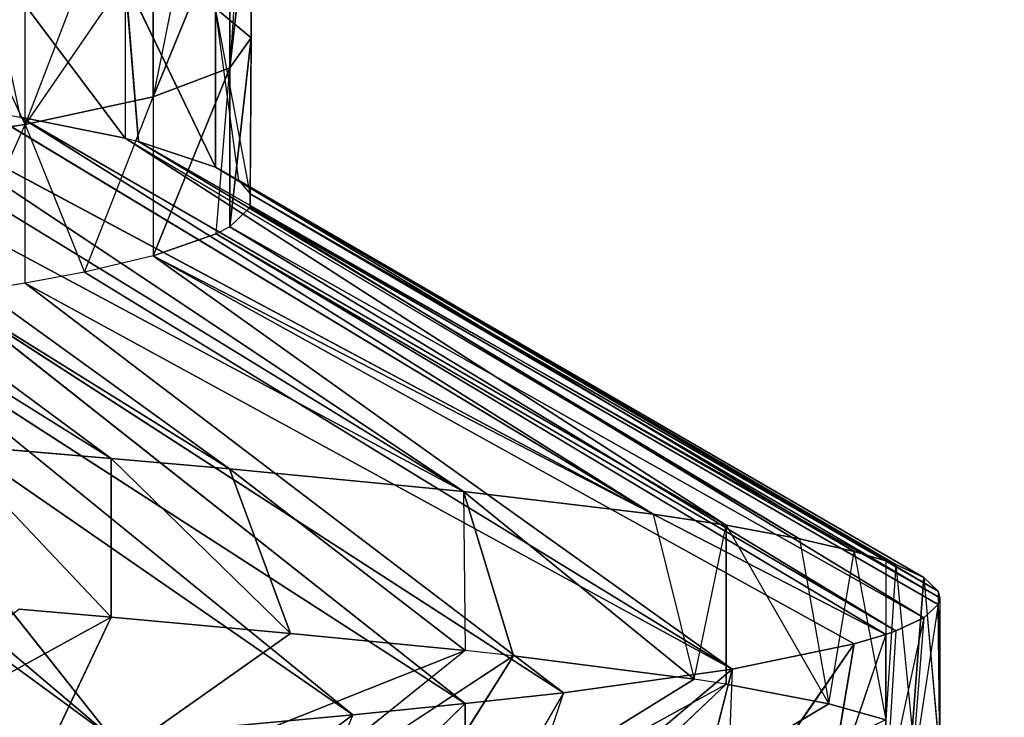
# Model space of a CAD drawing. Extents: x 186 to 416, y 0 to 124.
# Tile 297 of 656: x 247.121 to 247.663, y 120.259 to 120.643. Entities that reach past the tile are written whole.
import ezdxf

# ---------------------------------------------------------------- set-up
doc = ezdxf.new("R2010")
doc.units = 0
doc.header["$LTSCALE"] = 25.4
doc.layers.get('0').update_dxf_attribs({"color": 13, "linetype": 'CONTINUOUS'})

# ---------------------------------------------------------------- blocks, each defined once
blk = doc.blocks.new('PILLS-I-PLAFON-8266-8272_0')
at = {"color": 250}
for p, q in [((61.79632, 52.07808, 3.79546), (62.09378, 52.31308, 4.01343)), ((61.79632, 52.07808, 3.79546), (62.09378, 52.31308, 4.01343)), ((61.83193, 52.0347, 3.79156), (62.09378, 52.31308, 4.01343)), ((61.83193, 52.0347, 3.79156), (62.09378, 52.31308, 4.01343)), ((61.91073, 51.92588, 3.78245), (62.09378, 52.31308, 4.01343)), ((61.91073, 51.92588, 3.78245), (62.09378, 52.31308, 4.01343)), ((62.22683, 52.13478, 4.0012), (62.09378, 52.31308, 4.10093)), ((62.22683, 52.13478, 4.0012), (62.09378, 52.31308, 4.01343)), ((62.22683, 52.13478, 4.0012), (62.09378, 52.31308, 4.01343)), ((62.22683, 52.13478, 4.0012), (62.18903, 52.1899, 4.09231)), ((62.28875, 52.03464, 3.995), (62.18903, 52.1899, 4.09231)), ((61.91073, 51.92588, 3.78245), (62.22683, 52.13478, 4.0012)), ((61.91073, 51.92588, 3.78245), (62.22683, 52.13478, 4.0012)), ((61.9516, 51.86063, 3.7774), (62.22683, 52.13478, 4.0012)), ((61.9516, 51.86063, 3.7774), (62.22683, 52.13478, 4.0012)), ((62.28875, 52.03464, 3.995), (62.22683, 52.13478, 4.0012)), ((61.9516, 51.86063, 3.7774), (62.28875, 52.03464, 3.995)), ((61.9516, 51.86063, 3.7774), (62.28875, 52.03464, 3.995)), ((62.00416, 51.76443, 3.77025), (62.28875, 52.03464, 3.995)), ((62.00416, 51.76443, 3.77025), (62.28875, 52.03464, 3.995)), ((62.34278, 51.9344, 3.989), (62.28875, 52.03464, 4.0825)), ((62.28875, 52.03464, 3.995), (62.28875, 52.03464, 4.0825)), ((62.34278, 51.9344, 3.989), (62.28875, 52.03464, 3.995)), ((62.43576, 51.71725, 3.97601), (62.31255, 51.9922, 4.07996)), ((62.43576, 51.71725, 3.97601), (62.31255, 51.9922, 4.07996)), ((62.34278, 51.9344, 3.989), (62.31255, 51.9922, 4.07996)), ((62.00416, 51.76443, 3.77025), (62.34278, 51.9344, 3.989)), ((62.00416, 51.76443, 3.77025), (62.34278, 51.9344, 3.989)), ((62.04641, 51.67307, 3.76346), (62.34278, 51.9344, 3.989)), ((62.04641, 51.67307, 3.76346), (62.34278, 51.9344, 3.989)), ((62.43576, 51.71725, 3.97601), (62.34278, 51.9344, 3.989)), ((62.43576, 51.71725, 3.97601), (62.34278, 51.9344, 3.989)), ((62.04641, 51.67307, 3.67596), (61.9516, 51.86063, 3.6899)), ((62.04641, 51.67307, 3.67596), (61.9516, 51.86063, 3.6899)), ((62.43576, 51.71725, 3.97601), (62.4125, 51.7789, 4.0672)), ((62.04641, 51.67307, 3.76346), (62.00416, 51.76443, 3.77025)), ((62.00416, 51.76443, 3.77025), (62.04641, 51.67307, 3.67596)), ((62.04641, 51.67307, 3.67596), (62.00841, 51.7559, 3.59462)), ((62.50293, 51.4855, 3.96214), (62.4324, 51.72658, 4.06407)), ((62.43576, 51.71725, 3.97601), (62.4324, 51.72658, 4.06407)), ((62.50293, 51.4855, 3.96214), (62.4324, 51.72658, 4.06407)), ((62.04641, 51.67307, 3.76346), (62.43576, 51.71725, 3.97601)), ((62.04641, 51.67307, 3.76346), (62.43576, 51.71725, 3.97601)), ((62.07907, 51.58948, 3.75726), (62.43576, 51.71725, 3.97601)), ((62.07907, 51.58948, 3.75726), (62.43576, 51.71725, 3.97601)), ((62.11687, 51.46891, 3.7483), (62.43576, 51.71725, 3.97601)), ((62.11687, 51.46891, 3.7483), (62.43576, 51.71725, 3.97601)), ((62.50293, 51.4855, 3.96214), (62.43576, 51.71725, 3.97601)), ((62.50293, 51.4855, 3.96214), (62.43576, 51.71725, 3.97601)), ((62.04641, 51.67307, 3.76346), (62.04641, 51.67307, 3.67596)), ((62.08263, 51.57946, 3.58151), (62.04641, 51.67307, 3.67596)), ((62.04641, 51.67307, 3.67596), (62.04641, 51.67307, 3.58846)), ((62.07907, 51.58948, 3.75726), (62.04641, 51.67307, 3.76346)), ((62.11687, 51.46891, 3.6608), (62.04641, 51.67307, 3.67596)), ((62.04641, 51.67307, 3.67596), (62.07907, 51.58948, 3.75726)), ((62.11687, 51.46891, 3.5733), (62.04641, 51.67307, 3.67596)), ((62.11687, 51.46891, 3.6608), (62.04641, 51.67307, 3.67596)), ((62.11687, 51.46891, 3.7483), (62.07907, 51.58948, 3.75726)), ((62.07907, 51.58948, 3.75726), (62.11687, 51.46891, 3.6608)), ((62.52037, 51.39825, 3.95692), (62.48742, 51.5497, 4.05348)), ((62.50293, 51.4855, 3.96214), (62.48742, 51.5497, 4.05348)), ((62.11687, 51.46891, 3.7483), (62.50293, 51.4855, 3.96214)), ((62.11687, 51.46891, 3.7483), (62.50293, 51.4855, 3.96214)), ((62.52037, 51.39825, 3.95692), (62.50293, 51.4855, 3.96214)), ((62.15165, 51.30615, 3.73622), (62.11687, 51.46891, 3.7483)), ((62.11687, 51.46891, 3.7483), (62.52037, 51.39825, 3.95692)), ((62.11687, 51.46891, 3.7483), (62.52037, 51.39825, 3.95692)), ((62.15165, 51.30615, 3.73622), (62.11687, 51.46891, 3.7483)), ((62.15916, 51.25305, 3.64478), (62.11687, 51.46891, 3.7483)), ((62.15916, 51.25305, 3.55728), (62.11687, 51.46891, 3.6608)), ((62.11687, 51.46891, 3.6608), (62.15916, 51.25305, 3.64478)), ((62.11687, 51.46891, 3.6608), (62.15916, 51.25305, 3.64478)), ((62.11687, 51.46891, 3.6608), (62.11687, 51.46891, 3.7483)), ((62.15916, 51.25305, 3.64478), (62.11687, 51.46891, 3.7483)), ((62.1357, 51.39134, 3.56754), (62.11687, 51.46891, 3.6608)), ((62.15916, 51.25305, 3.55728), (62.11687, 51.46891, 3.6608)), ((62.11687, 51.46891, 3.5733), (62.11687, 51.46891, 3.6608)), ((62.15165, 51.30615, 3.73622), (62.52037, 51.39825, 3.95692)), ((62.15165, 51.30615, 3.73622), (62.52037, 51.39825, 3.95692)), ((62.54127, 51.2439, 3.94769), (62.52037, 51.39825, 4.04442)), ((62.52584, 51.3656, 3.95497), (62.52037, 51.39825, 4.04442)), ((62.52037, 51.39825, 3.95692), (62.52037, 51.39825, 4.04442)), ((62.52584, 51.3656, 3.95497), (62.52037, 51.39825, 3.95692)), ((62.15165, 51.30615, 3.73622), (62.52584, 51.3656, 3.95497)), ((62.15165, 51.30615, 3.73622), (62.52584, 51.3656, 3.95497)), ((62.15916, 51.25305, 3.73228), (62.52584, 51.3656, 3.95497)), ((62.15916, 51.25305, 3.73228), (62.52584, 51.3656, 3.95497)), ((62.54127, 51.2439, 3.94769), (62.52584, 51.3656, 3.95497)), ((62.54127, 51.2439, 3.94769), (62.53397, 51.30918, 4.03909)), ((62.54903, 51.1211, 3.94034), (62.53397, 51.30918, 4.03909)), ((62.15916, 51.25305, 3.73228), (62.15165, 51.30615, 3.73622)), ((62.15165, 51.30615, 3.73622), (62.15916, 51.25305, 3.64478)), ((62.17033, 51.10916, 3.72159), (62.15916, 51.25305, 3.73228)), ((62.15916, 51.25305, 3.73228), (62.54127, 51.2439, 3.94769)), ((62.15916, 51.25305, 3.73228), (62.54127, 51.2439, 3.94769)), ((62.15916, 51.25305, 3.73228), (62.15916, 51.25305, 3.64478)), ((62.15916, 51.25305, 3.73228), (62.17086, 51.03148, 3.62832)), ((62.17086, 51.03148, 3.62832), (62.15916, 51.25305, 3.64478)), ((62.15916, 51.25305, 3.73228), (62.17086, 51.03148, 3.62832)), ((62.17033, 51.10916, 3.72159), (62.15916, 51.25305, 3.73228)), ((62.17086, 51.03148, 3.54082), (62.15916, 51.25305, 3.64478)), ((62.17086, 51.03148, 3.62832), (62.15916, 51.25305, 3.64478)), ((62.17086, 51.03148, 3.54082), (62.15916, 51.25305, 3.64478)), ((62.16523, 51.19547, 3.553), (62.15916, 51.25305, 3.64478)), ((62.15916, 51.25305, 3.55728), (62.15916, 51.25305, 3.64478)), ((62.17033, 51.10916, 3.72159), (62.54127, 51.2439, 3.94769)), ((62.17033, 51.10916, 3.72159), (62.54127, 51.2439, 3.94769)), ((62.54903, 51.1211, 3.94034), (62.54127, 51.2439, 3.94769)), ((62.17033, 51.10916, 3.72159), (62.54903, 51.1211, 3.94034)), ((62.17033, 51.10916, 3.72159), (62.54903, 51.1211, 3.94034)), ((62.54903, 51.1211, 3.94034), (62.55, 51.05964, 4.02416)), ((62.55, 51.05964, 3.93666), (62.54903, 51.1211, 3.94034)), ((62.17033, 51.00993, 3.71422), (62.17033, 51.10916, 3.72159)), ((62.17033, 51.10916, 3.72159), (62.55, 51.05964, 3.93666)), ((62.17033, 51.10916, 3.72159), (62.55, 51.05964, 3.93666)), ((62.17033, 51.10916, 3.72159), (62.17086, 51.03148, 3.62832)), ((62.17033, 51.00993, 3.71422), (62.55, 51.05964, 3.93666)), ((62.17033, 51.00993, 3.71422), (62.55, 51.05964, 3.93666)), ((62.54125, 50.87514, 3.92562), (62.55, 51.05964, 4.02416)), ((62.54902, 50.99794, 3.93297), (62.55, 51.05964, 4.02416)), ((62.54902, 50.99794, 3.93297), (62.55, 51.05964, 3.93666)), ((62.55, 51.05964, 3.93666), (62.55, 51.05964, 4.02416)), ((62.15127, 50.81075, 3.61193), (62.17086, 51.03148, 3.62832)), ((62.15127, 50.81075, 3.61193), (62.17086, 51.03148, 3.62832)), ((62.16984, 50.99635, 3.53821), (62.17086, 51.03148, 3.62832)), ((62.17086, 51.03148, 3.62832), (62.17033, 51.00993, 3.71422)), ((62.17086, 51.03148, 3.54082), (62.17086, 51.03148, 3.62832)), ((62.17033, 51.00993, 3.71422), (62.15127, 50.81075, 3.61193)), ((62.16406, 50.91099, 3.70687), (62.17033, 51.00993, 3.71422)), ((62.17033, 51.00993, 3.71422), (62.54902, 50.99794, 3.93297)), ((62.17033, 51.00993, 3.71422), (62.54902, 50.99794, 3.93297)), ((62.16406, 50.91099, 3.70687), (62.54902, 50.99794, 3.93297)), ((62.16406, 50.91099, 3.70687), (62.54902, 50.99794, 3.93297)), ((62.54125, 50.87514, 3.92562), (62.54902, 50.99794, 3.93297)), ((62.16406, 50.91099, 3.70687), (62.15127, 50.81075, 3.61193)), ((62.15127, 50.81075, 3.69943), (62.16406, 50.91099, 3.70687)), ((62.16406, 50.91099, 3.70687), (62.54125, 50.87514, 3.92562)), ((62.16406, 50.91099, 3.70687), (62.54125, 50.87514, 3.92562)), ((62.15127, 50.81075, 3.69943), (62.54125, 50.87514, 3.92562)), ((62.15127, 50.81075, 3.69943), (62.54125, 50.87514, 3.92562)), ((62.52581, 50.75344, 3.91834), (62.54125, 50.87514, 3.92562)), ((62.54125, 50.87514, 3.92562), (62.53474, 50.8162, 4.0096)), ((62.52581, 50.75344, 3.91834), (62.53474, 50.8162, 4.0096)), ((62.10155, 50.59732, 3.59608), (62.15127, 50.81075, 3.69943)), ((62.10155, 50.59732, 3.59608), (62.15127, 50.81075, 3.69943)), ((62.10885, 50.62173, 3.6854), (62.15127, 50.81075, 3.69943)), ((62.10885, 50.62173, 3.6854), (62.15127, 50.81075, 3.69943)), ((62.15127, 50.81075, 3.69943), (62.50288, 50.63354, 3.91117)), ((62.15127, 50.81075, 3.69943), (62.50288, 50.63354, 3.91117)), ((62.15127, 50.81075, 3.69943), (62.52037, 50.72103, 3.9164)), ((62.15127, 50.81075, 3.69943), (62.52037, 50.72103, 3.9164)), ((62.15127, 50.81075, 3.69943), (62.52581, 50.75344, 3.91834)), ((62.15127, 50.81075, 3.69943), (62.52581, 50.75344, 3.91834)), ((62.15127, 50.81075, 3.69943), (62.15127, 50.81075, 3.61193)), ((62.52581, 50.75344, 3.91834), (62.52037, 50.72103, 4.0039)), ((62.52037, 50.72103, 3.9164), (62.52581, 50.75344, 3.91834)), ((62.52037, 50.72103, 4.0039), (62.48893, 50.57546, 3.9952)), ((62.52037, 50.72103, 4.0039), (62.48893, 50.57546, 3.9952)), ((62.50288, 50.63354, 3.91117), (62.52037, 50.72103, 4.0039)), ((62.50288, 50.63354, 3.91117), (62.52037, 50.72103, 3.9164)), ((62.52037, 50.72103, 3.9164), (62.52037, 50.72103, 4.0039)), ((62.10885, 50.62173, 3.6854), (62.50288, 50.63354, 3.91117)), ((62.10885, 50.62173, 3.6854), (62.50288, 50.63354, 3.91117)), ((62.47272, 50.51612, 3.90415), (62.50288, 50.63354, 3.91117)), ((62.48893, 50.57546, 3.9952), (62.50288, 50.63354, 3.91117)), ((62.10155, 50.59732, 3.68358), (62.10885, 50.62173, 3.6854)), ((62.10155, 50.59732, 3.59608), (62.10885, 50.62173, 3.6854)), ((62.10885, 50.62173, 3.6854), (62.47272, 50.51612, 3.90415)), ((62.48893, 50.57546, 3.9952), (62.30542, 50.6225, 4.10457)), ((62.30542, 50.6225, 4.10457), (62.4324, 50.3927, 3.98426)), ((62.30542, 50.6225, 4.10457), (62.4324, 50.3927, 3.98426)), ((62.48893, 50.57546, 3.9952), (62.30542, 50.6225, 4.10457)), ((62.02452, 50.39697, 3.5812), (62.10155, 50.59732, 3.68358)), ((62.02452, 50.39697, 3.5812), (62.10155, 50.59732, 3.68358)), ((62.04396, 50.44047, 3.67194), (62.10155, 50.59732, 3.68358)), ((62.04396, 50.44047, 3.67194), (62.10155, 50.59732, 3.68358)), ((62.10155, 50.59732, 3.68358), (62.4324, 50.39271, 3.89676)), ((62.10155, 50.59732, 3.68358), (62.4324, 50.39271, 3.89676)), ((62.10155, 50.59732, 3.68358), (62.47272, 50.51612, 3.90415)), ((62.10155, 50.59732, 3.59608), (62.10155, 50.59732, 3.68358)), ((62.4324, 50.39271, 3.89676), (62.48893, 50.57546, 3.9952)), ((62.48893, 50.57546, 3.9952), (62.4324, 50.3927, 3.98426)), ((62.48893, 50.57546, 3.9952), (62.4324, 50.3927, 3.98426)), ((62.47272, 50.51612, 3.90415), (62.48893, 50.57546, 3.9952)), ((62.4324, 50.39271, 3.89676), (62.47272, 50.51612, 3.90415)), ((62.02452, 50.39697, 3.6687), (62.04396, 50.44047, 3.67194)), ((62.04396, 50.44047, 3.67194), (62.02452, 50.39697, 3.5812)), ((62.04396, 50.44047, 3.67194), (62.39218, 50.29115, 3.89069)), ((62.04396, 50.44047, 3.67194), (62.39218, 50.29115, 3.89069)), ((62.04396, 50.44047, 3.67194), (62.4324, 50.39271, 3.89676)), ((62.04396, 50.44047, 3.67194), (62.4324, 50.39271, 3.89676)), ((62.31531, 50.13218, 3.96867), (62.23839, 50.41526, 4.09084)), ((62.23839, 50.41526, 4.09084), (62.4324, 50.3927, 3.98426)), ((62.23839, 50.41526, 4.09084), (62.41469, 50.34593, 3.98146)), ((62.31531, 50.13218, 3.96867), (62.23839, 50.41526, 4.09084)), ((62.02452, 50.39697, 3.6687), (62.39218, 50.29115, 3.89069)), ((62.02452, 50.39697, 3.6687), (62.39218, 50.29115, 3.89069)), ((62.39218, 50.29115, 3.89069), (62.4324, 50.39271, 3.89676)), ((62.41469, 50.34593, 3.98146), (62.4324, 50.39271, 3.89676)), ((62.4324, 50.3927, 3.98426), (62.41469, 50.34593, 3.98146)), ((62.4324, 50.39271, 3.89676), (62.4324, 50.3927, 3.98426)), ((62.28768, 50.08279, 3.87822), (62.41469, 50.34593, 3.98146)), ((62.28768, 50.08279, 3.87822), (62.41469, 50.34593, 3.98146)), ((62.41469, 50.34593, 3.98146), (62.31531, 50.13218, 3.96867)), ((62.41469, 50.34593, 3.98146), (62.31531, 50.13218, 3.96867)), ((62.39218, 50.29115, 3.89069), (62.41469, 50.34593, 3.98146)), ((61.95976, 50.2726, 3.65947), (62.39218, 50.29115, 3.89069)), ((61.95976, 50.2726, 3.65947), (62.39218, 50.29115, 3.89069)), ((62.28768, 50.08279, 3.87822), (62.39218, 50.29115, 3.89069)), ((62.28768, 50.08279, 3.87822), (62.39218, 50.29115, 3.89069)), ((61.95976, 50.2726, 3.65947), (62.28768, 50.08279, 3.87822)), ((61.95976, 50.2726, 3.65947), (62.28768, 50.08279, 3.87822)), ((62.28875, 50.08464, 3.96583), (62.14867, 50.22228, 4.07805)), ((62.31531, 50.13218, 3.96867), (62.14867, 50.22228, 4.07805)), ((61.92384, 50.21357, 3.65497), (62.28768, 50.08279, 3.87822)), ((61.92384, 50.21357, 3.65497), (62.28768, 50.08279, 3.87822)), ((62.28768, 50.08279, 3.87822), (62.31531, 50.13218, 3.96867)), ((62.31531, 50.13218, 3.96867), (62.28875, 50.08464, 3.96583)), ((61.85608, 50.11589, 3.64698), (62.15899, 49.8883, 3.86573)), ((61.85608, 50.11589, 3.64698), (62.15899, 49.8883, 3.86573)), ((61.85608, 50.11589, 3.64698), (62.28768, 50.08279, 3.87822)), ((61.85608, 50.11589, 3.64698), (62.28768, 50.08279, 3.87822)), ((62.28875, 50.08464, 3.96583), (62.03773, 50.04353, 4.06571)), ((62.28875, 50.08464, 3.96583), (62.03773, 50.04353, 4.06571)), ((62.15899, 49.8883, 3.86573), (62.28875, 50.08464, 3.96583)), ((62.15899, 49.8883, 3.86573), (62.28875, 50.08464, 3.96583)), ((62.15899, 49.8883, 3.86573), (62.28768, 50.08279, 3.87822)), ((62.15899, 49.8883, 3.86573), (62.28768, 50.08279, 3.87822)), ((62.28875, 50.08464, 3.96583), (62.19244, 49.93419, 3.95634)), ((62.28875, 50.08464, 3.96583), (62.19244, 49.93419, 3.95634)), ((62.28768, 50.08279, 3.87822), (62.28875, 50.08464, 3.96583)), ((61.79736, 50.04243, 3.64048), (62.09378, 49.8062, 3.8599)), ((61.79736, 50.04243, 3.64048), (62.09378, 49.8062, 3.8599)), ((61.79736, 50.04243, 3.64048), (62.15899, 49.8883, 3.86573)), ((61.79736, 50.04243, 3.64048), (62.15899, 49.8883, 3.86573)), ((62.09378, 49.8062, 3.9474), (62.03773, 50.04353, 4.06571)), ((62.19244, 49.93419, 3.95634), (62.03773, 50.04353, 4.06571)), ((62.09378, 49.8062, 3.9474), (62.03773, 50.04353, 4.06571)), ((62.19244, 49.93419, 3.95634), (62.03773, 50.04353, 4.06571)), ((61.73116, 49.96929, 3.63351), (62.09378, 49.8062, 3.8599)), ((61.73116, 49.96929, 3.63351), (62.09378, 49.8062, 3.8599)), ((62.09378, 49.8062, 3.8599), (62.19244, 49.93419, 3.95634)), ((62.19244, 49.93419, 3.95634), (62.09378, 49.8062, 3.9474)), ((62.19244, 49.93419, 3.95634), (62.09378, 49.8062, 3.9474)), ((62.15899, 49.8883, 3.86573), (62.19244, 49.93419, 3.95634)), ((62.09378, 49.8062, 3.8599), (62.15899, 49.8883, 3.86573)), ((62.09378, 49.8062, 3.9474), (61.90272, 49.87538, 4.05239)), ((62.09378, 49.8062, 3.9474), (61.90272, 49.87538, 4.05239)), ((62.00395, 49.70634, 3.85226), (62.09378, 49.8062, 3.9474)), ((62.00395, 49.70634, 3.85226), (62.09378, 49.8062, 3.8599)), ((62.09378, 49.8062, 3.9474), (62.0429, 49.74795, 3.94302)), ((62.09378, 49.8062, 3.8599), (62.09378, 49.8062, 3.9474))]:
    blk.add_line(p, q, dxfattribs=at)
mesh = blk.add_polyface(dxfattribs=at)
corners = [(62.09378, 52.31308, 4.01343), (61.79632, 52.07808, 3.79546), (61.9173, 52.49743, 4.02809)]
mesh.append_faces([[corners[k] for k in face] for face in [(0, 1, 2)]], dxfattribs={"color": 250})
mesh = blk.add_polyface(dxfattribs=at)
corners = [(62.09378, 52.31308, 4.01343), (61.83193, 52.0347, 3.79156), (61.79632, 52.07808, 3.79546)]
mesh.append_faces([[corners[k] for k in face] for face in [(0, 1, 2)]], dxfattribs={"color": 250})
mesh = blk.add_polyface(dxfattribs=at)
corners = [(62.09378, 52.31308, 4.01343), (61.91073, 51.92588, 3.78245), (61.83193, 52.0347, 3.79156)]
mesh.append_faces([[corners[k] for k in face] for face in [(0, 1, 2)]], dxfattribs={"color": 250})
mesh = blk.add_polyface(dxfattribs=at)
corners = [(62.22683, 52.13478, 4.0012), (61.91073, 51.92588, 3.78245), (62.09378, 52.31308, 4.01343)]
mesh.append_faces([[corners[k] for k in face] for face in [(0, 1, 2)]], dxfattribs={"color": 250})
mesh = blk.add_polyface(dxfattribs=at)
corners = [(62.09378, 52.31308, 4.10093), (62.22683, 52.13478, 4.0012), (62.09378, 52.31308, 4.01343)]
mesh.append_faces([[corners[k] for k in face] for face in [(0, 1, 2)]], dxfattribs={"color": 250})
mesh = blk.add_polyface(dxfattribs=at)
corners = [(62.18903, 52.1899, 4.09231), (62.28875, 52.03464, 4.0825), (62.28875, 52.03464, 3.995)]
mesh.append_faces([[corners[k] for k in face] for face in [(0, 1, 2)]], dxfattribs={"color": 250})
mesh = blk.add_polyface(dxfattribs=at)
corners = [(62.22683, 52.13478, 4.0012), (61.9516, 51.86063, 3.7774), (61.91073, 51.92588, 3.78245)]
mesh.append_faces([[corners[k] for k in face] for face in [(0, 1, 2)]], dxfattribs={"color": 250})
mesh = blk.add_polyface(dxfattribs=at)
corners = [(62.28875, 52.03464, 3.995), (61.9516, 51.86063, 3.7774), (62.22683, 52.13478, 4.0012)]
mesh.append_faces([[corners[k] for k in face] for face in [(0, 1, 2)]], dxfattribs={"color": 250})
mesh = blk.add_polyface(dxfattribs=at)
corners = [(62.28875, 52.03464, 3.995), (62.00416, 51.76443, 3.77025), (61.9516, 51.86063, 3.7774)]
mesh.append_faces([[corners[k] for k in face] for face in [(0, 1, 2)]], dxfattribs={"color": 250})
mesh = blk.add_polyface(dxfattribs=at)
corners = [(62.34278, 51.9344, 3.989), (62.00416, 51.76443, 3.77025), (62.28875, 52.03464, 3.995)]
mesh.append_faces([[corners[k] for k in face] for face in [(0, 1, 2)]], dxfattribs={"color": 250})
mesh = blk.add_polyface(dxfattribs=at)
corners = [(62.31255, 51.9922, 4.07996), (62.4125, 51.7789, 4.0672), (62.43576, 51.71725, 3.97601)]
mesh.append_faces([[corners[k] for k in face] for face in [(0, 1, 2)]], dxfattribs={"color": 250})
mesh = blk.add_polyface(dxfattribs=at)
corners = [(62.31255, 51.9922, 4.07996), (62.43576, 51.71725, 3.97601), (62.34278, 51.9344, 3.989)]
mesh.append_faces([[corners[k] for k in face] for face in [(0, 1, 2)]], dxfattribs={"color": 250})
mesh = blk.add_polyface(dxfattribs=at)
corners = [(62.34278, 51.9344, 3.989), (62.04641, 51.67307, 3.76346), (62.00416, 51.76443, 3.77025)]
mesh.append_faces([[corners[k] for k in face] for face in [(0, 1, 2)]], dxfattribs={"color": 250})
mesh = blk.add_polyface(dxfattribs=at)
corners = [(62.43576, 51.71725, 3.97601), (62.04641, 51.67307, 3.76346), (62.34278, 51.9344, 3.989)]
mesh.append_faces([[corners[k] for k in face] for face in [(0, 1, 2)]], dxfattribs={"color": 250})
mesh = blk.add_polyface(dxfattribs=at)
corners = [(61.9516, 51.86063, 3.6899), (62.00416, 51.76443, 3.77025), (62.04641, 51.67307, 3.67596)]
mesh.append_faces([[corners[k] for k in face] for face in [(0, 1, 2)]], dxfattribs={"color": 250})
mesh = blk.add_polyface(dxfattribs=at)
corners = [(61.9516, 51.86063, 3.6899), (62.04641, 51.67307, 3.67596), (62.00841, 51.7559, 3.59462)]
mesh.append_faces([[corners[k] for k in face] for face in [(0, 1, 2)]], dxfattribs={"color": 250})
mesh = blk.add_polyface(dxfattribs=at)
corners = [(62.4324, 51.72658, 4.06407), (62.48742, 51.5497, 4.05348), (62.50293, 51.4855, 3.96214)]
mesh.append_faces([[corners[k] for k in face] for face in [(0, 1, 2)]], dxfattribs={"color": 250})
mesh = blk.add_polyface(dxfattribs=at)
corners = [(62.4324, 51.72658, 4.06407), (62.50293, 51.4855, 3.96214), (62.43576, 51.71725, 3.97601)]
mesh.append_faces([[corners[k] for k in face] for face in [(0, 1, 2)]], dxfattribs={"color": 250})
mesh = blk.add_polyface(dxfattribs=at)
corners = [(62.43576, 51.71725, 3.97601), (62.07907, 51.58948, 3.75726), (62.04641, 51.67307, 3.76346)]
mesh.append_faces([[corners[k] for k in face] for face in [(0, 1, 2)]], dxfattribs={"color": 250})
mesh = blk.add_polyface(dxfattribs=at)
corners = [(62.43576, 51.71725, 3.97601), (62.11687, 51.46891, 3.7483), (62.07907, 51.58948, 3.75726)]
mesh.append_faces([[corners[k] for k in face] for face in [(0, 1, 2)]], dxfattribs={"color": 250})
mesh = blk.add_polyface(dxfattribs=at)
corners = [(62.50293, 51.4855, 3.96214), (62.11687, 51.46891, 3.7483), (62.43576, 51.71725, 3.97601)]
mesh.append_faces([[corners[k] for k in face] for face in [(0, 1, 2)]], dxfattribs={"color": 250})
mesh = blk.add_polyface(dxfattribs=at)
corners = [(62.04641, 51.67307, 3.67596), (62.07907, 51.58948, 3.75726), (62.11687, 51.46891, 3.6608)]
mesh.append_faces([[corners[k] for k in face] for face in [(0, 1, 2)]], dxfattribs={"color": 250})
mesh = blk.add_polyface(dxfattribs=at)
corners = [(62.04641, 51.67307, 3.67596), (62.11687, 51.46891, 3.6608), (62.11687, 51.46891, 3.5733)]
mesh.append_faces([[corners[k] for k in face] for face in [(0, 1, 2)]], dxfattribs={"color": 250})
mesh = blk.add_polyface(dxfattribs=at)
corners = [(62.48742, 51.5497, 4.05348), (62.52037, 51.39825, 4.04442), (62.52037, 51.39825, 3.95692)]
mesh.append_faces([[corners[k] for k in face] for face in [(0, 1, 2)]], dxfattribs={"color": 250})
mesh = blk.add_polyface(dxfattribs=at)
corners = [(62.52037, 51.39825, 3.95692), (62.11687, 51.46891, 3.7483), (62.50293, 51.4855, 3.96214)]
mesh.append_faces([[corners[k] for k in face] for face in [(0, 1, 2)]], dxfattribs={"color": 250})
mesh = blk.add_polyface(dxfattribs=at)
corners = [(62.52037, 51.39825, 3.95692), (62.15165, 51.30615, 3.73622), (62.11687, 51.46891, 3.7483)]
mesh.append_faces([[corners[k] for k in face] for face in [(0, 1, 2)]], dxfattribs={"color": 250})
mesh = blk.add_polyface(dxfattribs=at)
corners = [(62.11687, 51.46891, 3.7483), (62.15165, 51.30615, 3.73622), (62.15916, 51.25305, 3.64478)]
mesh.append_faces([[corners[k] for k in face] for face in [(0, 1, 2)]], dxfattribs={"color": 250})
mesh = blk.add_polyface(dxfattribs=at)
corners = [(62.11687, 51.46891, 3.6608), (62.15916, 51.25305, 3.64478), (62.15916, 51.25305, 3.55728)]
mesh.append_faces([[corners[k] for k in face] for face in [(0, 1, 2)]], dxfattribs={"color": 250})
mesh = blk.add_polyface(dxfattribs=at)
corners = [(62.11687, 51.46891, 3.7483), (62.15916, 51.25305, 3.64478), (62.11687, 51.46891, 3.6608)]
mesh.append_faces([[corners[k] for k in face] for face in [(0, 1, 2)]], dxfattribs={"color": 250})
mesh = blk.add_polyface(dxfattribs=at)
corners = [(62.11687, 51.46891, 3.6608), (62.15916, 51.25305, 3.55728), (62.1357, 51.39134, 3.56754)]
mesh.append_faces([[corners[k] for k in face] for face in [(0, 1, 2)]], dxfattribs={"color": 250})
mesh = blk.add_polyface(dxfattribs=at)
corners = [(62.52584, 51.3656, 3.95497), (62.15165, 51.30615, 3.73622), (62.52037, 51.39825, 3.95692)]
mesh.append_faces([[corners[k] for k in face] for face in [(0, 1, 2)]], dxfattribs={"color": 250})
mesh = blk.add_polyface(dxfattribs=at)
corners = [(62.52584, 51.3656, 3.95497), (62.15916, 51.25305, 3.73228), (62.15165, 51.30615, 3.73622)]
mesh.append_faces([[corners[k] for k in face] for face in [(0, 1, 2)]], dxfattribs={"color": 250})
mesh = blk.add_polyface(dxfattribs=at)
corners = [(62.54127, 51.2439, 3.94769), (62.15916, 51.25305, 3.73228), (62.52584, 51.3656, 3.95497)]
mesh.append_faces([[corners[k] for k in face] for face in [(0, 1, 2)]], dxfattribs={"color": 250})
mesh = blk.add_polyface(dxfattribs=at)
corners = [(62.53397, 51.30918, 4.03909), (62.55, 51.05964, 4.02416), (62.54903, 51.1211, 3.94034)]
mesh.append_faces([[corners[k] for k in face] for face in [(0, 1, 2)]], dxfattribs={"color": 250})
mesh = blk.add_polyface(dxfattribs=at)
corners = [(62.54127, 51.2439, 3.94769), (62.17033, 51.10916, 3.72159), (62.15916, 51.25305, 3.73228)]
mesh.append_faces([[corners[k] for k in face] for face in [(0, 1, 2)]], dxfattribs={"color": 250})
mesh = blk.add_polyface(dxfattribs=at)
corners = [(62.15916, 51.25305, 3.73228), (62.17086, 51.03148, 3.62832), (62.15916, 51.25305, 3.64478)]
mesh.append_faces([[corners[k] for k in face] for face in [(0, 1, 2)]], dxfattribs={"color": 250})
mesh = blk.add_polyface(dxfattribs=at)
corners = [(62.15916, 51.25305, 3.73228), (62.17033, 51.10916, 3.72159), (62.17086, 51.03148, 3.62832)]
mesh.append_faces([[corners[k] for k in face] for face in [(0, 1, 2)]], dxfattribs={"color": 250})
mesh = blk.add_polyface(dxfattribs=at)
corners = [(62.15916, 51.25305, 3.64478), (62.17086, 51.03148, 3.62832), (62.17086, 51.03148, 3.54082)]
mesh.append_faces([[corners[k] for k in face] for face in [(0, 1, 2)]], dxfattribs={"color": 250})
mesh = blk.add_polyface(dxfattribs=at)
corners = [(62.15916, 51.25305, 3.64478), (62.17086, 51.03148, 3.54082), (62.16523, 51.19547, 3.553)]
mesh.append_faces([[corners[k] for k in face] for face in [(0, 1, 2)]], dxfattribs={"color": 250})
mesh = blk.add_polyface(dxfattribs=at)
corners = [(62.54903, 51.1211, 3.94034), (62.17033, 51.10916, 3.72159), (62.54127, 51.2439, 3.94769)]
mesh.append_faces([[corners[k] for k in face] for face in [(0, 1, 2)]], dxfattribs={"color": 250})
mesh = blk.add_polyface(dxfattribs=at)
corners = [(62.55, 51.05964, 3.93666), (62.17033, 51.10916, 3.72159), (62.54903, 51.1211, 3.94034)]
mesh.append_faces([[corners[k] for k in face] for face in [(0, 1, 2)]], dxfattribs={"color": 250})
mesh = blk.add_polyface(dxfattribs=at)
corners = [(62.55, 51.05964, 3.93666), (62.17033, 51.00993, 3.71422), (62.17033, 51.10916, 3.72159)]
mesh.append_faces([[corners[k] for k in face] for face in [(0, 1, 2)]], dxfattribs={"color": 250})
mesh = blk.add_polyface(dxfattribs=at)
corners = [(62.55, 51.05964, 3.93666), (62.54902, 50.99794, 3.93297), (62.17033, 51.00993, 3.71422)]
mesh.append_faces([[corners[k] for k in face] for face in [(0, 1, 2)]], dxfattribs={"color": 250})
mesh = blk.add_polyface(dxfattribs=at)
corners = [(62.55, 51.05964, 4.02416), (62.53474, 50.8162, 4.0096), (62.54125, 50.87514, 3.92562)]
mesh.append_faces([[corners[k] for k in face] for face in [(0, 1, 2)]], dxfattribs={"color": 250})
mesh = blk.add_polyface(dxfattribs=at)
corners = [(62.17086, 51.03148, 3.62832), (62.17033, 51.00993, 3.71422), (62.15127, 50.81075, 3.61193)]
mesh.append_faces([[corners[k] for k in face] for face in [(0, 1, 2)]], dxfattribs={"color": 250})
mesh = blk.add_polyface(dxfattribs=at)
corners = [(62.17086, 51.03148, 3.62832), (62.15127, 50.81075, 3.61193), (62.16984, 50.99635, 3.53821)]
mesh.append_faces([[corners[k] for k in face] for face in [(0, 1, 2)]], dxfattribs={"color": 250})
mesh = blk.add_polyface(dxfattribs=at)
corners = [(62.54902, 50.99794, 3.93297), (62.16406, 50.91099, 3.70687), (62.17033, 51.00993, 3.71422)]
mesh.append_faces([[corners[k] for k in face] for face in [(0, 1, 2)]], dxfattribs={"color": 250})
mesh = blk.add_polyface(dxfattribs=at)
corners = [(62.54902, 50.99794, 3.93297), (62.54125, 50.87514, 3.92562), (62.16406, 50.91099, 3.70687)]
mesh.append_faces([[corners[k] for k in face] for face in [(0, 1, 2)]], dxfattribs={"color": 250})
mesh = blk.add_polyface(dxfattribs=at)
corners = [(62.54125, 50.87514, 3.92562), (62.15127, 50.81075, 3.69943), (62.16406, 50.91099, 3.70687)]
mesh.append_faces([[corners[k] for k in face] for face in [(0, 1, 2)]], dxfattribs={"color": 250})
mesh = blk.add_polyface(dxfattribs=at)
corners = [(62.54125, 50.87514, 3.92562), (62.52581, 50.75344, 3.91834), (62.15127, 50.81075, 3.69943)]
mesh.append_faces([[corners[k] for k in face] for face in [(0, 1, 2)]], dxfattribs={"color": 250})
mesh = blk.add_polyface(dxfattribs=at)
corners = [(62.15127, 50.81075, 3.69943), (62.10885, 50.62173, 3.6854), (62.10155, 50.59732, 3.59608)]
mesh.append_faces([[corners[k] for k in face] for face in [(0, 1, 2)]], dxfattribs={"color": 250})
mesh = blk.add_polyface(dxfattribs=at)
corners = [(62.15127, 50.81075, 3.69943), (62.10155, 50.59732, 3.59608), (62.15127, 50.81075, 3.61193)]
mesh.append_faces([[corners[k] for k in face] for face in [(0, 1, 2)]], dxfattribs={"color": 250})
mesh = blk.add_polyface(dxfattribs=at)
corners = [(62.50288, 50.63354, 3.91117), (62.10885, 50.62173, 3.6854), (62.15127, 50.81075, 3.69943)]
mesh.append_faces([[corners[k] for k in face] for face in [(0, 1, 2)]], dxfattribs={"color": 250})
mesh = blk.add_polyface(dxfattribs=at)
corners = [(62.52037, 50.72103, 3.9164), (62.50288, 50.63354, 3.91117), (62.15127, 50.81075, 3.69943)]
mesh.append_faces([[corners[k] for k in face] for face in [(0, 1, 2)]], dxfattribs={"color": 250})
mesh = blk.add_polyface(dxfattribs=at)
corners = [(62.52581, 50.75344, 3.91834), (62.52037, 50.72103, 3.9164), (62.15127, 50.81075, 3.69943)]
mesh.append_faces([[corners[k] for k in face] for face in [(0, 1, 2)]], dxfattribs={"color": 250})
mesh = blk.add_polyface(dxfattribs=at)
corners = [(62.52037, 50.72103, 4.0039), (62.30542, 50.6225, 4.10457), (62.48893, 50.57546, 3.9952)]
mesh.append_faces([[corners[k] for k in face] for face in [(0, 1, 2)]], dxfattribs={"color": 250})
mesh = blk.add_polyface(dxfattribs=at)
corners = [(62.52037, 50.72103, 4.0039), (62.48893, 50.57546, 3.9952), (62.50288, 50.63354, 3.91117)]
mesh.append_faces([[corners[k] for k in face] for face in [(0, 1, 2)]], dxfattribs={"color": 250})
mesh = blk.add_polyface(dxfattribs=at)
corners = [(62.50288, 50.63354, 3.91117), (62.47272, 50.51612, 3.90415), (62.10885, 50.62173, 3.6854)]
mesh.append_faces([[corners[k] for k in face] for face in [(0, 1, 2)]], dxfattribs={"color": 250})
mesh = blk.add_polyface(dxfattribs=at)
corners = [(62.4324, 50.3927, 3.98426), (62.30542, 50.6225, 4.10457), (62.23839, 50.41526, 4.09084)]
mesh.append_faces([[corners[k] for k in face] for face in [(0, 1, 2)]], dxfattribs={"color": 250})
mesh = blk.add_polyface(dxfattribs=at)
corners = [(62.48893, 50.57546, 3.9952), (62.30542, 50.6225, 4.10457), (62.4324, 50.3927, 3.98426)]
mesh.append_faces([[corners[k] for k in face] for face in [(0, 1, 2)]], dxfattribs={"color": 250})
mesh = blk.add_polyface(dxfattribs=at)
corners = [(62.10155, 50.59732, 3.68358), (62.04396, 50.44047, 3.67194), (62.02452, 50.39697, 3.5812)]
mesh.append_faces([[corners[k] for k in face] for face in [(0, 1, 2)]], dxfattribs={"color": 250})
mesh = blk.add_polyface(dxfattribs=at)
corners = [(62.10155, 50.59732, 3.68358), (62.02452, 50.39697, 3.5812), (62.10155, 50.59732, 3.59608)]
mesh.append_faces([[corners[k] for k in face] for face in [(0, 1, 2)]], dxfattribs={"color": 250})
mesh = blk.add_polyface(dxfattribs=at)
corners = [(62.4324, 50.39271, 3.89676), (62.04396, 50.44047, 3.67194), (62.10155, 50.59732, 3.68358)]
mesh.append_faces([[corners[k] for k in face] for face in [(0, 1, 2)]], dxfattribs={"color": 250})
mesh = blk.add_polyface(dxfattribs=at)
corners = [(62.47272, 50.51612, 3.90415), (62.4324, 50.39271, 3.89676), (62.10155, 50.59732, 3.68358)]
mesh.append_faces([[corners[k] for k in face] for face in [(0, 1, 2)]], dxfattribs={"color": 250})
mesh = blk.add_polyface(dxfattribs=at)
corners = [(62.48893, 50.57546, 3.9952), (62.4324, 50.3927, 3.98426), (62.4324, 50.39271, 3.89676)]
mesh.append_faces([[corners[k] for k in face] for face in [(0, 1, 2)]], dxfattribs={"color": 250})
mesh = blk.add_polyface(dxfattribs=at)
corners = [(62.39218, 50.29115, 3.89069), (62.02452, 50.39697, 3.6687), (62.04396, 50.44047, 3.67194)]
mesh.append_faces([[corners[k] for k in face] for face in [(0, 1, 2)]], dxfattribs={"color": 250})
mesh = blk.add_polyface(dxfattribs=at)
corners = [(62.4324, 50.39271, 3.89676), (62.39218, 50.29115, 3.89069), (62.04396, 50.44047, 3.67194)]
mesh.append_faces([[corners[k] for k in face] for face in [(0, 1, 2)]], dxfattribs={"color": 250})
mesh = blk.add_polyface(dxfattribs=at)
corners = [(62.31531, 50.13218, 3.96867), (62.23839, 50.41526, 4.09084), (62.14867, 50.22228, 4.07805)]
mesh.append_faces([[corners[k] for k in face] for face in [(0, 1, 2)]], dxfattribs={"color": 250})
mesh = blk.add_polyface(dxfattribs=at)
corners = [(62.41469, 50.34593, 3.98146), (62.23839, 50.41526, 4.09084), (62.31531, 50.13218, 3.96867)]
mesh.append_faces([[corners[k] for k in face] for face in [(0, 1, 2)]], dxfattribs={"color": 250})
mesh = blk.add_polyface(dxfattribs=at)
corners = [(62.39218, 50.29115, 3.89069), (61.95976, 50.2726, 3.65947), (62.02452, 50.39697, 3.6687)]
mesh.append_faces([[corners[k] for k in face] for face in [(0, 1, 2)]], dxfattribs={"color": 250})
mesh = blk.add_polyface(dxfattribs=at)
corners = [(62.41469, 50.34593, 3.98146), (62.31531, 50.13218, 3.96867), (62.28768, 50.08279, 3.87822)]
mesh.append_faces([[corners[k] for k in face] for face in [(0, 1, 2)]], dxfattribs={"color": 250})
mesh = blk.add_polyface(dxfattribs=at)
corners = [(62.41469, 50.34593, 3.98146), (62.28768, 50.08279, 3.87822), (62.39218, 50.29115, 3.89069)]
mesh.append_faces([[corners[k] for k in face] for face in [(0, 1, 2)]], dxfattribs={"color": 250})
mesh = blk.add_polyface(dxfattribs=at)
corners = [(62.39218, 50.29115, 3.89069), (62.28768, 50.08279, 3.87822), (61.95976, 50.2726, 3.65947)]
mesh.append_faces([[corners[k] for k in face] for face in [(0, 1, 2)]], dxfattribs={"color": 250})
mesh = blk.add_polyface(dxfattribs=at)
corners = [(62.28768, 50.08279, 3.87822), (61.92384, 50.21357, 3.65497), (61.95976, 50.2726, 3.65947)]
mesh.append_faces([[corners[k] for k in face] for face in [(0, 1, 2)]], dxfattribs={"color": 250})
mesh = blk.add_polyface(dxfattribs=at)
corners = [(62.28875, 50.08464, 3.96583), (62.14867, 50.22228, 4.07805), (62.03773, 50.04353, 4.06571)]
mesh.append_faces([[corners[k] for k in face] for face in [(0, 1, 2)]], dxfattribs={"color": 250})
mesh = blk.add_polyface(dxfattribs=at)
corners = [(62.28768, 50.08279, 3.87822), (61.85608, 50.11589, 3.64698), (61.92384, 50.21357, 3.65497)]
mesh.append_faces([[corners[k] for k in face] for face in [(0, 1, 2)]], dxfattribs={"color": 250})
mesh = blk.add_polyface(dxfattribs=at)
corners = [(62.15899, 49.8883, 3.86573), (61.79736, 50.04243, 3.64048), (61.85608, 50.11589, 3.64698)]
mesh.append_faces([[corners[k] for k in face] for face in [(0, 1, 2)]], dxfattribs={"color": 250})
mesh = blk.add_polyface(dxfattribs=at)
corners = [(62.28768, 50.08279, 3.87822), (62.15899, 49.8883, 3.86573), (61.85608, 50.11589, 3.64698)]
mesh.append_faces([[corners[k] for k in face] for face in [(0, 1, 2)]], dxfattribs={"color": 250})
mesh = blk.add_polyface(dxfattribs=at)
corners = [(62.28875, 50.08464, 3.96583), (62.03773, 50.04353, 4.06571), (62.19244, 49.93419, 3.95634)]
mesh.append_faces([[corners[k] for k in face] for face in [(0, 1, 2)]], dxfattribs={"color": 250})
mesh = blk.add_polyface(dxfattribs=at)
corners = [(62.28875, 50.08464, 3.96583), (62.19244, 49.93419, 3.95634), (62.15899, 49.8883, 3.86573)]
mesh.append_faces([[corners[k] for k in face] for face in [(0, 1, 2)]], dxfattribs={"color": 250})
mesh = blk.add_polyface(dxfattribs=at)
corners = [(62.28875, 50.08464, 3.96583), (62.15899, 49.8883, 3.86573), (62.28768, 50.08279, 3.87822)]
mesh.append_faces([[corners[k] for k in face] for face in [(0, 1, 2)]], dxfattribs={"color": 250})
mesh = blk.add_polyface(dxfattribs=at)
corners = [(62.09378, 49.8062, 3.8599), (61.73116, 49.96929, 3.63351), (61.79736, 50.04243, 3.64048)]
mesh.append_faces([[corners[k] for k in face] for face in [(0, 1, 2)]], dxfattribs={"color": 250})
mesh = blk.add_polyface(dxfattribs=at)
corners = [(62.15899, 49.8883, 3.86573), (62.09378, 49.8062, 3.8599), (61.79736, 50.04243, 3.64048)]
mesh.append_faces([[corners[k] for k in face] for face in [(0, 1, 2)]], dxfattribs={"color": 250})
mesh = blk.add_polyface(dxfattribs=at)
corners = [(62.09378, 49.8062, 3.9474), (62.03773, 50.04353, 4.06571), (61.90272, 49.87538, 4.05239)]
mesh.append_faces([[corners[k] for k in face] for face in [(0, 1, 2)]], dxfattribs={"color": 250})
mesh = blk.add_polyface(dxfattribs=at)
corners = [(62.19244, 49.93419, 3.95634), (62.03773, 50.04353, 4.06571), (62.09378, 49.8062, 3.9474)]
mesh.append_faces([[corners[k] for k in face] for face in [(0, 1, 2)]], dxfattribs={"color": 250})
mesh = blk.add_polyface(dxfattribs=at)
corners = [(62.09378, 49.8062, 3.8599), (62.00395, 49.70634, 3.85226), (61.73116, 49.96929, 3.63351)]
mesh.append_faces([[corners[k] for k in face] for face in [(0, 1, 2)]], dxfattribs={"color": 250})
mesh = blk.add_polyface(dxfattribs=at)
corners = [(62.19244, 49.93419, 3.95634), (62.09378, 49.8062, 3.9474), (62.09378, 49.8062, 3.8599)]
mesh.append_faces([[corners[k] for k in face] for face in [(0, 1, 2)]], dxfattribs={"color": 250})
mesh = blk.add_polyface(dxfattribs=at)
corners = [(62.09378, 49.8062, 3.9474), (61.90272, 49.87538, 4.05239), (62.0429, 49.74795, 3.94302)]
mesh.append_faces([[corners[k] for k in face] for face in [(0, 1, 2)]], dxfattribs={"color": 250})
mesh = blk.add_polyface(dxfattribs=at)
corners = [(77.6, 30.05964, 90.26167), (43.6, 30.05964, 0.26166), (43.6, 30.05964, 90.26167)]
mesh.append_faces([[corners[k] for k in face] for face in [(0, 1, 2)]], dxfattribs={"color": 250})
mesh = blk.add_polyface(dxfattribs=at)
corners = [(77.6, 30.05964, 90.26167), (77.6, 30.05964, 0.26166), (43.6, 30.05964, 0.26166)]
mesh.append_faces([[corners[k] for k in face] for face in [(0, 1, 2)]], dxfattribs={"color": 250})
mesh = blk.add_polyface(dxfattribs=at)
corners = [(40.6, 27.05964, 90.26167), (80.6, 27.05964, 0.26166), (80.6, 27.05964, 90.26167)]
mesh.append_faces([[corners[k] for k in face] for face in [(0, 1, 2)]], dxfattribs={"color": 250})
mesh = blk.add_polyface(dxfattribs=at)
corners = [(40.6, 27.05964, 90.26167), (40.6, 27.05964, 0.26166), (80.6, 27.05964, 0.26166)]
mesh.append_faces([[corners[k] for k in face] for face in [(0, 1, 2)]], dxfattribs={"color": 250})

msp = doc.modelspace()

# ---------------------------------------------------------------- block references
at = {"color": 0, "extrusion": (0, -1, -3.88578e-16)}
msp.add_blockref('PILLS-I-PLAFON-8266-8272_0', (185.07765, 1965.15091, -124.26167), dxfattribs=at)

doc.saveas('drawing.dxf')
